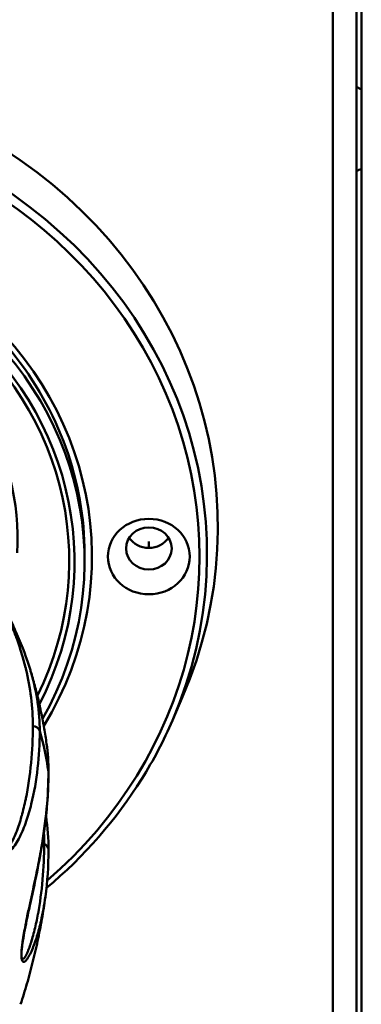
# Model space of a CAD drawing. Header units: inches. Extents: x 0.8 to 75.7, y -7.8 to 49.3.
# Tile 305 of 339: x 68.5 to 69.2, y 22.9 to 25. Entities that reach past the tile are written whole.
import ezdxf

# ---------------------------------------------------------------- set-up
doc = ezdxf.new("R2010")
doc.units = ezdxf.units.IN
doc.header["$MEASUREMENT"] = 0
doc.layers.add('Visible Edges(ROSSANSI)', color=7, linetype='Continuous', lineweight=50)
doc.layers.add('Visible Tangent Edges(ROSSANSI)', color=7, linetype='Continuous', lineweight=50)

msp = doc.modelspace()

# ---------------------------------------------------------------- linework, layer by layer
at = {"layer": 'Visible Edges(ROSSANSI)'}
for p, q in [((69.1231, 25.5157), (69.1231, 22.2202)), ((69.1831, 25.472), (69.1831, 22.2122)), ((69.1731, 22.2202), (69.1731, 25.4612)), ((68.6018, 23.863), (68.6018, 23.8798)), ((68.7864, 23.5299), (68.8077, 23.5793))]:
    msp.add_line(p, q, dxfattribs=at)
for radius, start, end in [(0.0937, 62.9225, 69.6026), (0.0938, 290.3974, 297.0775)]:
    msp.add_arc((69.1404, 24.7713), radius, start, end, dxfattribs=at)
for centre, major_axis, start_param, end_param in [((67.8318, 23.9361), (-1.05, 0), 2.763663, 6.661115), ((67.8318, 23.863), (-0.77, 0), 2.657601, 6.767177), ((67.8318, 23.9085), (-0.6295, 0), 3.094607, 6.330171), ((68.7369, 23.9361), (0.048, 0), 3.680181, 5.744597)]:
    msp.add_ellipse(centre, major_axis=major_axis, ratio=0.920845, start_param=start_param, end_param=end_param, dxfattribs=at)
for centre, major_axis in [((68.7369, 23.8737), (-0.086, 0)), ((68.7369, 23.8908), (-0.048, 0))]:
    msp.add_ellipse(centre, major_axis=major_axis, ratio=0.920845, dxfattribs=at)
for points, knots in [([(68.6018, 23.8798), (68.6018, 23.9555), (68.5885, 24.0311), (68.5367, 24.1746), (68.4981, 24.2426), (68.3998, 24.3637), (68.34, 24.417), (68.2052, 24.5034), (68.1303, 24.5366), (67.973, 24.5797), (67.8906, 24.5896), (67.7266, 24.585), (67.645, 24.5706), (67.4909, 24.5189), (67.4184, 24.4817), (67.2897, 24.3881), (67.2336, 24.3318), (67.1434, 24.2057), (67.1093, 24.136), (67.0707, 24.0034), (67.0618, 23.9416), (67.0618, 23.8798)], [1.570796, 1.570796, 1.570796, 1.570796, 1.891977, 1.891977, 2.21284, 2.21284, 2.533016, 2.533016, 2.852568, 2.852568, 3.171757, 3.171757, 3.490846, 3.490846, 3.810082, 3.810082, 4.129733, 4.129733, 4.450042, 4.450042, 4.712389, 4.712389, 4.712389, 4.712389]), ([(68.4199, 23.7978), (68.4205, 23.7963), (68.4213, 23.7946), (68.4228, 23.7913), (68.4236, 23.7896), (68.4253, 23.786), (68.4262, 23.784), (68.4283, 23.7793), (68.4295, 23.7768), (68.4327, 23.7702), (68.4345, 23.7663), (68.4394, 23.7559), (68.4422, 23.7498), (68.4505, 23.7319), (68.4554, 23.7211), (68.4716, 23.6837), (68.4805, 23.6601), (68.4875, 23.6372)], [0.1448826, 0.1448826, 0.1448826, 0.1448826, 0.1590892, 0.1590892, 0.1729849, 0.1729849, 0.1900667, 0.1900667, 0.2139682, 0.2139682, 0.2543912, 0.2543912, 0.3285534, 0.3285534, 0.4838647, 0.4838647, 0.8937972, 0.8937972, 0.8937972, 0.8937972]), ([(68.4875, 23.6372), (68.4906, 23.6272), (68.4935, 23.6171), (68.499, 23.5967), (68.5017, 23.5864), (68.5066, 23.5657), (68.5089, 23.5553), (68.5132, 23.5343), (68.5152, 23.5237), (68.5189, 23.5024), (68.5206, 23.4917), (68.522, 23.4809)], [6.0080564, 6.0080564, 6.0080564, 6.0080564, 6.0375641, 6.0375641, 6.0670717, 6.0670717, 6.0965794, 6.0965794, 6.126087, 6.126087, 6.1555947, 6.1555947, 6.1555947, 6.1555947]), ([(68.5218, 23.1781), (68.6009, 23.2442), (68.6688, 23.3218), (68.7467, 23.4466), (68.7682, 23.4876), (68.7864, 23.5299)], [7.0202894, 7.0202894, 7.0202894, 7.0202894, 7.3321141, 7.3321141, 7.4760521, 7.4760521, 7.4760521, 7.4760521]), ([(68.5261, 23.4209), (68.5261, 23.4039), (68.5256, 23.3867), (68.5239, 23.3604), (68.5232, 23.3514), (68.5219, 23.3379), (68.5214, 23.3333), (68.5194, 23.3148), (68.5176, 23.3007), (68.509, 23.2435), (68.4997, 23.1992), (68.4852, 23.1332), (68.4821, 23.119), (68.4772, 23.0953), (68.4756, 23.0868), (68.4731, 23.0726), (68.4722, 23.0675), (68.471, 23.0588), (68.4706, 23.0555), (68.47, 23.0501), (68.4698, 23.0481), (68.4695, 23.0449), (68.4695, 23.0437), (68.4694, 23.0412), (68.4693, 23.0399), (68.4693, 23.0387)], [0, 0, 0, 0, 0.326654, 0.326654, 0.49263, 0.49263, 0.57712, 0.57712, 0.830606, 0.830606, 1.591911, 1.591911, 1.789128, 1.789128, 1.890784, 1.890784, 1.944217, 1.944217, 1.973104, 1.973104, 1.989189, 1.989189, 1.998215, 1.998215, 2.008099, 2.008099, 2.008099, 2.008099]), ([(68.5194, 23.1585), (68.5173, 23.1432), (68.5149, 23.1279), (68.5095, 23.0973), (68.5065, 23.0819), (68.5001, 23.0514), (68.4966, 23.0363), (68.4891, 23.0065), (68.4851, 22.9917), (68.4767, 22.9626), (68.4722, 22.9482), (68.4676, 22.934)], [0.1268632, 0.1268632, 0.1268632, 0.1268632, 0.1596561, 0.1596561, 0.1932448, 0.1932448, 0.2268334, 0.2268334, 0.260422, 0.260422, 0.2940107, 0.2940107, 0.2940107, 0.2940107])]:
    msp.add_open_spline(points, degree=3, knots=knots, dxfattribs=at)
for points in [[(68.4875, 23.6372), (68.4875, 23.6372), (68.4875, 23.6372), (68.4875, 23.6372)], [(68.5221, 23.4808), (68.5221, 23.4809), (68.5221, 23.4809), (68.5221, 23.4809)], [(68.5221, 23.4808), (68.5248, 23.4615), (68.5261, 23.4415), (68.5261, 23.4209)], [(68.5024, 23.4218), (68.5024, 23.4218), (68.5024, 23.4218), (68.5024, 23.4218)], [(68.5208, 23.3308), (68.5208, 23.3308), (68.5208, 23.3308), (68.5208, 23.3308)], [(68.521, 23.3291), (68.5244, 23.3047), (68.5261, 23.2812), (68.5261, 23.2581)], [(68.5261, 23.2581), (68.5261, 23.2243), (68.5239, 23.1912), (68.5195, 23.1595)]]:
    msp.add_open_spline(points, degree=3, dxfattribs=at)
at = {"layer": 'Visible Tangent Edges(ROSSANSI)'}
msp.add_line((68.7369, 23.8919), (68.7369, 23.9057), dxfattribs=at)
for centre, major_axis, start_param, end_param in [((67.8318, 23.8789), (-1.0271, 0), 2.763663, 6.661115), ((67.8318, 23.8737), (1.0116, 0), 5.465042, 10.242921), ((67.8318, 23.8737), (-0.7856, 0), 2.628058, 6.79672), ((67.8318, 23.863), (-0.7491, 0), 2.693342, 6.731436), ((67.8318, 23.8649), (0.7379, 0), 5.853772, 9.854191), ((67.8318, 22.9872), (-0.6143, 0), 2.672582, 6.752196), ((67.8318, 23.8649), (0.7379, 0), 5.849686, 5.849705), ((67.8318, 23.863), (-0.7491, 0), 2.685805, 2.685825), ((68.4926, 23.5035), (0.0156, 0), 0.263189, 1.534561), ((67.8318, 23.3395), (0.7, 0), 0.12951, 0.263189), ((68.5105, 23.4209), (0.0156, 0), 0, 0.12951), ((68.5105, 23.2581), (0.0156, 0), 0, 1.141862)]:
    msp.add_ellipse(centre, major_axis=major_axis, ratio=0.920845, start_param=start_param, end_param=end_param, dxfattribs=at)
for points, knots in [([(68.4932, 23.5179), (68.4932, 23.5377), (68.492, 23.5575), (68.4896, 23.5775), (68.4896, 23.5777), (68.4896, 23.5778), (68.4895, 23.578), (68.4871, 23.5978), (68.4835, 23.6177), (68.4785, 23.6382), (68.4784, 23.6386), (68.4783, 23.6389), (68.4782, 23.6392), (68.4757, 23.6493), (68.4729, 23.6595), (68.4697, 23.67), (68.4696, 23.6704), (68.4695, 23.6708), (68.4694, 23.6712), (68.4662, 23.6817), (68.4626, 23.6925), (68.4585, 23.7038), (68.4583, 23.7043), (68.4581, 23.7048), (68.458, 23.7053), (68.4558, 23.7112), (68.4535, 23.7173), (68.4511, 23.7236), (68.4489, 23.7294), (68.4465, 23.7354), (68.4439, 23.7418), (68.4436, 23.7423), (68.4434, 23.7429), (68.4432, 23.7434), (68.4405, 23.7499), (68.4376, 23.7568), (68.4344, 23.7644), (68.4341, 23.7649), (68.4339, 23.7654), (68.4337, 23.766), (68.4333, 23.7669), (68.4329, 23.7678), (68.4325, 23.7688), (68.4312, 23.7717), (68.4299, 23.7747), (68.4285, 23.778), (68.4283, 23.7784), (68.4281, 23.7788), (68.4279, 23.7792), (68.4278, 23.7794), (68.4278, 23.7795), (68.4277, 23.7796), (68.4275, 23.7801), (68.4273, 23.7806), (68.4271, 23.7811), (68.4269, 23.7815), (68.4267, 23.7819), (68.4266, 23.7823), (68.4265, 23.7824), (68.4264, 23.7826), (68.4264, 23.7827), (68.4261, 23.7832), (68.4259, 23.7838), (68.4257, 23.7843), (68.4255, 23.7846), (68.4254, 23.7848), (68.4253, 23.7851), (68.4252, 23.7853), (68.4252, 23.7854), (68.4251, 23.7855), (68.4251, 23.7857), (68.425, 23.7858), (68.4249, 23.7859), (68.4248, 23.7862), (68.4247, 23.7864), (68.4246, 23.7867), (68.4235, 23.7892), (68.4223, 23.7918), (68.4212, 23.7943), (68.4212, 23.7944), (68.4211, 23.7945), (68.421, 23.7947), (68.421, 23.7948), (68.4209, 23.795), (68.4208, 23.7951), (68.4207, 23.7954), (68.4206, 23.7956), (68.4205, 23.7959)], [0, 0, 0, 0, 0.00386737, 0.00386737, 0.00386737, 0.00390122, 0.00390122, 0.00390122, 0.00773474, 0.00773474, 0.00773474, 0.00779651, 0.00779651, 0.00779651, 0.00966842, 0.00966842, 0.00966842, 0.00974151, 0.00974151, 0.00974151, 0.01160211, 0.01160211, 0.01160211, 0.01168329, 0.01168329, 0.01168329, 0.01264998, 0.01264998, 0.01264998, 0.01353579, 0.01353579, 0.01353579, 0.01361068, 0.01361068, 0.01361068, 0.01450263, 0.01450263, 0.01450263, 0.01456329, 0.01456329, 0.01456329, 0.01466898, 0.01466898, 0.01466898, 0.01498605, 0.01498605, 0.01498605, 0.01502645, 0.01502645, 0.01502645, 0.01503903, 0.01503903, 0.01503903, 0.01508621, 0.01508621, 0.01508621, 0.0151216, 0.0151216, 0.0151216, 0.01513487, 0.01513487, 0.01513487, 0.01518132, 0.01518132, 0.01518132, 0.01520454, 0.01520454, 0.01520454, 0.01521615, 0.01521615, 0.01521615, 0.01522776, 0.01522776, 0.01522776, 0.01524725, 0.01524725, 0.01524725, 0.01545711, 0.01545711, 0.01545711, 0.01546947, 0.01546947, 0.01546947, 0.01548178, 0.01548178, 0.01548178, 0.01550559, 0.01550559, 0.01550559, 0.01550559]), ([(68.5077, 23.5072), (68.5077, 23.4812), (68.5063, 23.4553), (68.5004, 23.4039), (68.496, 23.3784), (68.4868, 23.3416), (68.4833, 23.3296), (68.4753, 23.3065), (68.4708, 23.2954), (68.4631, 23.28), (68.4603, 23.2751), (68.4544, 23.2661), (68.4513, 23.2619), (68.4461, 23.2567), (68.4443, 23.2552), (68.4404, 23.2526), (68.4383, 23.2516), (68.435, 23.2509), (68.4338, 23.2508), (68.4313, 23.2511), (68.43, 23.2515), (68.4272, 23.2531), (68.4257, 23.2543), (68.4232, 23.2576), (68.4223, 23.259), (68.4206, 23.2622), (68.4198, 23.2641), (68.4177, 23.2701), (68.4168, 23.2742), (68.4153, 23.2817), (68.4148, 23.2853), (68.4136, 23.2955), (68.4133, 23.3017), (68.4127, 23.3195), (68.4129, 23.3301), (68.4137, 23.3505), (68.4143, 23.3602), (68.4157, 23.3789), (68.4165, 23.388), (68.419, 23.4145), (68.4209, 23.4312), (68.4245, 23.4636), (68.4262, 23.4791), (68.4311, 23.5247), (68.4339, 23.5534), (68.4376, 23.6087), (68.4385, 23.6353), (68.4385, 23.6611)], [0, 0, 0, 0, 0.00507623, 0.00507623, 0.01015245, 0.01015245, 0.01269056, 0.01269056, 0.01522868, 0.01522868, 0.01649773, 0.01649773, 0.01776679, 0.01776679, 0.01840132, 0.01840132, 0.01903585, 0.01903585, 0.01935311, 0.01935311, 0.01967037, 0.01967037, 0.01998764, 0.01998764, 0.02014627, 0.02014627, 0.0203049, 0.0203049, 0.02062217, 0.02062217, 0.02093943, 0.02093943, 0.02157396, 0.02157396, 0.02284302, 0.02284302, 0.02411207, 0.02411207, 0.02538113, 0.02538113, 0.02791924, 0.02791924, 0.03045735, 0.03045735, 0.03553358, 0.03553358, 0.0406098, 0.0406098, 0.0406098, 0.0406098]), ([(68.4875, 23.6372), (68.4883, 23.6347), (68.489, 23.6323), (68.4959, 23.6086), (68.5003, 23.5881), (68.5063, 23.5475), (68.5077, 23.5274), (68.5077, 23.5072)], [0.023258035, 0.023258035, 0.023258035, 0.023258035, 0.023710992, 0.023710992, 0.027662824, 0.027662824, 0.031614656, 0.031614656, 0.031614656, 0.031614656]), ([(68.4146, 23.3132), (68.4146, 23.3107), (68.4146, 23.3081), (68.4147, 23.3055), (68.4147, 23.3048), (68.4147, 23.3041), (68.4147, 23.3035), (68.4149, 23.2987), (68.4151, 23.2937), (68.4156, 23.2883), (68.4156, 23.2877), (68.4157, 23.287), (68.4158, 23.2864), (68.416, 23.2839), (68.4163, 23.2813), (68.4168, 23.2785), (68.4169, 23.278), (68.417, 23.2774), (68.4171, 23.2768), (68.4173, 23.2756), (68.4175, 23.2744), (68.4178, 23.2731), (68.4182, 23.2712), (68.4187, 23.2692), (68.4193, 23.2673), (68.4194, 23.267), (68.4195, 23.2668), (68.4196, 23.2665), (68.4202, 23.2648), (68.4209, 23.2632), (68.4216, 23.2619), (68.4223, 23.2606), (68.423, 23.2595), (68.4237, 23.2587), (68.4238, 23.2586), (68.4239, 23.2584), (68.424, 23.2583), (68.4253, 23.2569), (68.4264, 23.2562), (68.4275, 23.2559), (68.4277, 23.2558), (68.4279, 23.2558), (68.428, 23.2557), (68.429, 23.2555), (68.4299, 23.2555), (68.4308, 23.2556), (68.431, 23.2556), (68.4312, 23.2557), (68.4314, 23.2557), (68.4322, 23.2559), (68.4329, 23.2562), (68.4337, 23.2565), (68.4339, 23.2566), (68.4341, 23.2567), (68.4343, 23.2569), (68.4359, 23.2578), (68.4374, 23.259), (68.4388, 23.2605), (68.439, 23.2606), (68.4392, 23.2608), (68.4394, 23.261), (68.4408, 23.2625), (68.4421, 23.2641), (68.4434, 23.2659), (68.4436, 23.2661), (68.4437, 23.2664), (68.4439, 23.2666), (68.4466, 23.2704), (68.449, 23.2747), (68.4513, 23.2793), (68.4515, 23.2796), (68.4516, 23.2799), (68.4518, 23.2802), (68.4541, 23.2848), (68.4562, 23.2896), (68.4582, 23.2946), (68.4583, 23.2949), (68.4585, 23.2953), (68.4586, 23.2956), (68.4627, 23.306), (68.4663, 23.3171), (68.4695, 23.3285), (68.4696, 23.3288), (68.4697, 23.3291), (68.4698, 23.3295), (68.473, 23.3409), (68.4758, 23.3527), (68.4783, 23.3647), (68.4784, 23.365), (68.4784, 23.3653), (68.4785, 23.3656), (68.4835, 23.39), (68.4871, 23.4151), (68.4896, 23.4405), (68.4896, 23.4406), (68.4896, 23.4408), (68.4896, 23.441), (68.492, 23.4665), (68.4932, 23.4922), (68.4932, 23.5179)], [0.01833797, 0.01833797, 0.01833797, 0.01833797, 0.01863924, 0.01863924, 0.01863924, 0.01871681, 0.01871681, 0.01871681, 0.01926055, 0.01926055, 0.01926055, 0.01932442, 0.01932442, 0.01932442, 0.0195712, 0.0195712, 0.0195712, 0.01962203, 0.01962203, 0.01962203, 0.01972653, 0.01972653, 0.01972653, 0.01988186, 0.01988186, 0.01988186, 0.01990191, 0.01990191, 0.01990191, 0.02003466, 0.02003466, 0.02003466, 0.02017066, 0.02017066, 0.02017066, 0.02019251, 0.02019251, 0.02019251, 0.02045754, 0.02045754, 0.02045754, 0.02050316, 0.02050316, 0.02050316, 0.02075445, 0.02075445, 0.02075445, 0.02081382, 0.02081382, 0.02081382, 0.02105769, 0.02105769, 0.02105769, 0.02112447, 0.02112447, 0.02112447, 0.021671, 0.021671, 0.021671, 0.02174578, 0.02174578, 0.02174578, 0.02228832, 0.02228832, 0.02228832, 0.02236709, 0.02236709, 0.02236709, 0.02352889, 0.02352889, 0.02352889, 0.0236097, 0.0236097, 0.0236097, 0.02477328, 0.02477328, 0.02477328, 0.02485232, 0.02485232, 0.02485232, 0.0272668, 0.0272668, 0.0272668, 0.02733755, 0.02733755, 0.02733755, 0.02976298, 0.02976298, 0.02976298, 0.02982278, 0.02982278, 0.02982278, 0.03476123, 0.03476123, 0.03476123, 0.03479325, 0.03479325, 0.03479325, 0.03976371, 0.03976371, 0.03976371, 0.03976371]), ([(68.5195, 23.1595), (68.5171, 23.1421), (68.5141, 23.1252), (68.5078, 23.0978), (68.505, 23.087), (68.4987, 23.0665), (68.4952, 23.0568), (68.4897, 23.0439), (68.4878, 23.0398), (68.4839, 23.0326), (68.4818, 23.0294), (68.4788, 23.0257), (68.4777, 23.0247), (68.4756, 23.0232), (68.4746, 23.0228), (68.4731, 23.023), (68.4725, 23.0232), (68.4716, 23.0241), (68.4711, 23.0248), (68.4702, 23.0271), (68.4697, 23.0287), (68.4693, 23.0326), (68.4692, 23.0341), (68.4691, 23.0377), (68.4691, 23.0397), (68.4694, 23.046), (68.4698, 23.0502), (68.4706, 23.0579), (68.4711, 23.0615), (68.4725, 23.0716), (68.4735, 23.0776), (68.4766, 23.095), (68.4787, 23.1052), (68.4828, 23.1247), (68.4847, 23.1339), (68.4886, 23.1517), (68.4905, 23.1602), (68.4959, 23.1853), (68.4993, 23.2011), (68.5054, 23.2316), (68.5082, 23.2464), (68.5157, 23.2896), (68.5196, 23.3171), (68.5247, 23.3709), (68.526, 23.3971), (68.526, 23.4228)], [0.00650331, 0.00650331, 0.00650331, 0.00650331, 0.01015245, 0.01015245, 0.01269056, 0.01269056, 0.01522868, 0.01522868, 0.01649773, 0.01649773, 0.01776679, 0.01776679, 0.01840132, 0.01840132, 0.01903585, 0.01903585, 0.01935311, 0.01935311, 0.01967037, 0.01967037, 0.01998764, 0.01998764, 0.02014627, 0.02014627, 0.0203049, 0.0203049, 0.02062217, 0.02062217, 0.02093943, 0.02093943, 0.02157396, 0.02157396, 0.02284302, 0.02284302, 0.02411207, 0.02411207, 0.02538113, 0.02538113, 0.02791924, 0.02791924, 0.03045735, 0.03045735, 0.03553358, 0.03553358, 0.0406098, 0.0406098, 0.0406098, 0.0406098]), ([(68.4693, 23.0387), (68.4693, 23.0382), (68.4693, 23.0376), (68.4694, 23.0371), (68.4694, 23.0356), (68.4695, 23.0344), (68.4696, 23.0335), (68.4696, 23.0333), (68.4697, 23.0332), (68.4697, 23.033), (68.4699, 23.0313), (68.4703, 23.0304), (68.4706, 23.0298), (68.4707, 23.0297), (68.4707, 23.0296), (68.4708, 23.0295), (68.4711, 23.029), (68.4715, 23.0288), (68.4718, 23.0287), (68.4719, 23.0286), (68.472, 23.0286), (68.4721, 23.0286), (68.4724, 23.0286), (68.4728, 23.0287), (68.4731, 23.0288), (68.4732, 23.0289), (68.4733, 23.0289), (68.4734, 23.029), (68.4742, 23.0295), (68.475, 23.0303), (68.4757, 23.0313), (68.4758, 23.0315), (68.4759, 23.0316), (68.476, 23.0318), (68.4768, 23.0328), (68.4776, 23.0341), (68.4783, 23.0355), (68.4784, 23.0357), (68.4786, 23.0359), (68.4787, 23.0361), (68.4803, 23.0391), (68.4819, 23.0426), (68.4834, 23.0464), (68.4835, 23.0467), (68.4836, 23.047), (68.4837, 23.0472), (68.4853, 23.0511), (68.4867, 23.0553), (68.4882, 23.0596), (68.4883, 23.0599), (68.4884, 23.0602), (68.4885, 23.0605), (68.4915, 23.0696), (68.4942, 23.0795), (68.4968, 23.0899), (68.4969, 23.0902), (68.4969, 23.0905), (68.497, 23.0908), (68.4996, 23.1012), (68.5019, 23.112), (68.504, 23.1232), (68.504, 23.1234), (68.5041, 23.1237), (68.5041, 23.124), (68.5083, 23.1467), (68.5115, 23.1706), (68.5137, 23.1951), (68.5137, 23.1953), (68.5137, 23.1954), (68.5137, 23.1956), (68.5159, 23.2203), (68.517, 23.2455), (68.517, 23.2712)], [0.01998767, 0.01998767, 0.01998767, 0.01998767, 0.02003466, 0.02003466, 0.02003466, 0.02017066, 0.02017066, 0.02017066, 0.02019251, 0.02019251, 0.02019251, 0.02045754, 0.02045754, 0.02045754, 0.02050316, 0.02050316, 0.02050316, 0.02075445, 0.02075445, 0.02075445, 0.02081382, 0.02081382, 0.02081382, 0.02105769, 0.02105769, 0.02105769, 0.02112447, 0.02112447, 0.02112447, 0.021671, 0.021671, 0.021671, 0.02174578, 0.02174578, 0.02174578, 0.02228832, 0.02228832, 0.02228832, 0.02236709, 0.02236709, 0.02236709, 0.02352889, 0.02352889, 0.02352889, 0.0236097, 0.0236097, 0.0236097, 0.02477328, 0.02477328, 0.02477328, 0.02485232, 0.02485232, 0.02485232, 0.0272668, 0.0272668, 0.0272668, 0.02733755, 0.02733755, 0.02733755, 0.02976298, 0.02976298, 0.02976298, 0.02982278, 0.02982278, 0.02982278, 0.03476123, 0.03476123, 0.03476123, 0.03479325, 0.03479325, 0.03479325, 0.03976371, 0.03976371, 0.03976371, 0.03976371])]:
    msp.add_open_spline(points, degree=3, knots=knots, dxfattribs=at)
for points in [[(68.526, 23.4228), (68.526, 23.4427), (68.5247, 23.4622), (68.5221, 23.4808)], [(68.5011, 23.4118), (68.5011, 23.4118), (68.5011, 23.4119), (68.5011, 23.4119)], [(68.5164, 23.2964), (68.5164, 23.2964), (68.5164, 23.2965), (68.5164, 23.2965)], [(68.517, 23.2712), (68.517, 23.2786), (68.5168, 23.2861), (68.5165, 23.2937)]]:
    msp.add_open_spline(points, degree=3, dxfattribs=at)

doc.saveas('drawing.dxf')
